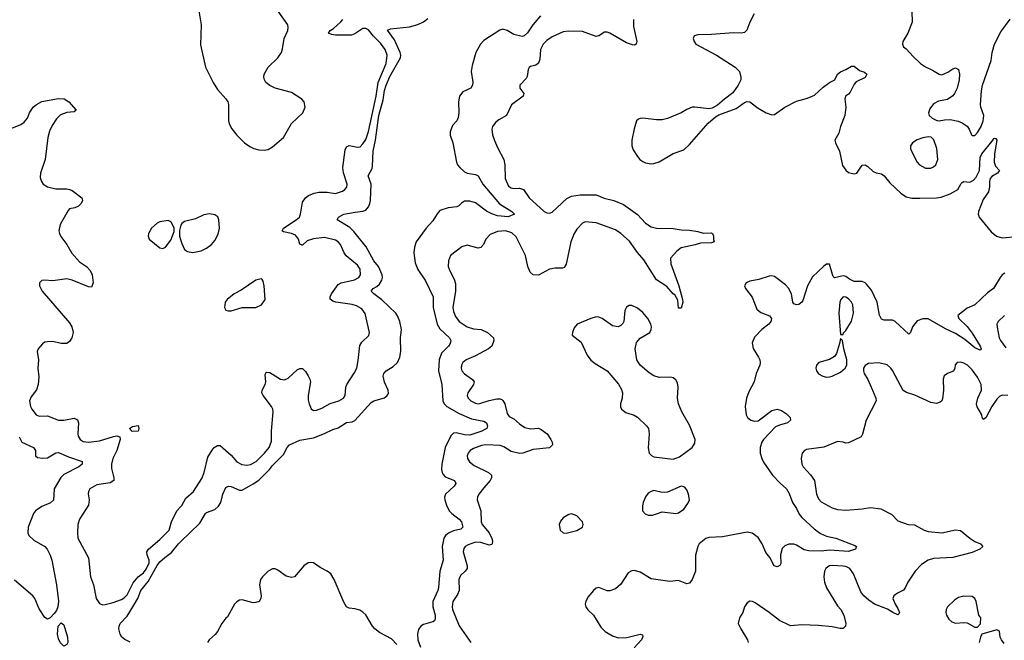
# Model space of a CAD drawing. Header units: inches. Extents: x 1839270 to 1929235, y 762242 to 910350.
# Tile 302 of 362: x 1878827 to 1886005, y 881626 to 886148. Entities that reach past the tile are written whole.
import ezdxf

# ---------------------------------------------------------------- set-up
doc = ezdxf.new("R2010")
doc.units = ezdxf.units.IN
doc.header["$MEASUREMENT"] = 0
doc.layers.add('B8878', color=7, linetype='Continuous')
doc.layers.add('B8888', color=7, linetype='Continuous')

msp = doc.modelspace()

# ---------------------------------------------------------------- linework, layer by layer
at = {"layer": 'B8878', "color": 5}
for points, elevation in [([(1878710, 885333.7), (1878835.1, 885384.9), (1878859.5, 885400.5), (1878885.2, 885430), (1878898, 885470), (1878925.6, 885510), (1878950, 885530.3), (1878990, 885552.4), (1879110, 885572.7), (1879151.2, 885571.2), (1879186, 885550), (1879238.8, 885490), (1879224, 885476), (1879170, 885472.6), (1879126.1, 885453.9), (1879095.3, 885424.7), (1879063.4, 885376.6), (1879044.9, 885335.1), (1879032.2, 885290), (1879013.4, 885130), (1878978.3, 885030), (1878977.5, 884997.5), (1878986, 884970), (1878998.7, 884950), (1879029.3, 884929.3), (1879090, 884915.2), (1879170, 884916.5), (1879190, 884912), (1879210, 884903.2), (1879281.1, 884850), (1879285.2, 884830), (1879274.7, 884810), (1879255.8, 884790), (1879230, 884776.8), (1879190.2, 884769.8), (1879181.2, 884758.8), (1879123, 884657), (1879112.7, 884610), (1879116.5, 884590), (1879128.1, 884568.1), (1879171.1, 884510), (1879206.7, 884446.7), (1879263.4, 884383.4), (1879314.9, 884350), (1879341.4, 884321.4), (1879356.1, 884290), (1879362.4, 884230), (1879350, 884199), (1879330, 884200.9), (1879210, 884251.1), (1879170, 884259.7), (1879070, 884246.2), (1879008.9, 884251.1), (1878990, 884247), (1878973, 884230), (1878972.4, 884210), (1878990.3, 884170), (1879190, 883939.5), (1879207.7, 883910), (1879217.3, 883870), (1879208.4, 883830), (1879190, 883803.7), (1879170.8, 883790), (1879130.2, 883789.8), (1879070, 883802.3), (1879030, 883802), (1879010, 883797.4), (1878993.1, 883786.9), (1878962.4, 883750), (1878955.8, 883730), (1878964.2, 883670), (1878959.6, 883610), (1878966, 883546), (1878962.6, 883490), (1878949.4, 883450.6), (1878910, 883400.5), (1878899.2, 883370), (1878906.2, 883330), (1878916.1, 883310), (1878947.2, 883270), (1878970, 883259), (1879030, 883262.2), (1879110, 883229.2), (1879150, 883229.3), (1879223.8, 883243.8), (1879250, 883232.7), (1879255, 883210), (1879251.2, 883131.2), (1879254.7, 883114.7), (1879268.7, 883088.7), (1879290, 883074.9), (1879330, 883070.2), (1879410, 883079.5), (1879512.2, 883112.2), (1879535.8, 883115.8), (1879557.3, 883110), (1879560.3, 883090), (1879536.3, 883010), (1879506.9, 882950), (1879496.6, 882910), (1879497.4, 882877.4), (1879513.2, 882810), (1879512.9, 882790), (1879486.4, 882773.6), (1879390, 882758.9), (1879339.1, 882730), (1879328, 882710), (1879326.2, 882693.8), (1879333.4, 882650), (1879329, 882610), (1879263.7, 882510), (1879250.3, 882469.7), (1879248.1, 882410), (1879252.4, 882370), (1879328, 882228), (1879342.8, 882090), (1879364.7, 882030), (1879385.7, 881930), (1879410, 881893.4), (1879430, 881885.5), (1879450, 881888), (1879510, 881902.3), (1879570, 881923.8), (1879590, 881935.9), (1879610, 881958.6), (1879653.8, 882046.2), (1879691.4, 882088.6), (1879730, 882117.4), (1879750, 882143.9), (1879770.3, 882190), (1879770.7, 882210.7), (1879756.2, 882250), (1879755, 882270), (1879765.2, 882290), (1879850, 882359.7), (1879917, 882430), (1879934.5, 882490), (1879972.5, 882570), (1880000, 882598.7)], 580), ([(1880000, 884641.7), (1879993.1, 884613.1), (1879992.7, 884570), (1880000, 884547.6)], 620), ([(1878823.2, 883110), (1878843.6, 883070), (1878928.4, 883030), (1878942, 883010), (1878943.8, 882970), (1878957.1, 882957.1), (1878992.8, 882952.8), (1879030, 882955.8), (1879090, 882993.4), (1879110, 882994.9), (1879182.9, 882962.9), (1879283.8, 882930), (1879282, 882910), (1879259.7, 882890), (1879150, 882834.7), (1879128.5, 882811.5), (1879078.2, 882730), (1879072.7, 882647.3), (1879052.5, 882627.5), (1878990, 882600.4), (1878943.7, 882570), (1878927.7, 882550), (1878888.8, 882450), (1878887, 882410), (1878894.9, 882390), (1878930, 882355.5), (1879010.5, 882310), (1879028.2, 882290), (1879050, 882246), (1879061.1, 882210), (1879094.6, 882030), (1879111, 881911), (1879104.4, 881870), (1879095.6, 881844.4), (1879078.6, 881821.4), (1879050, 881789.5), (1879030, 881780.9), (1879010, 881793.2), (1878970, 881856.2), (1878938.7, 881930), (1878924.2, 881950), (1878790, 882063.9)], 560), ([(1879633.6, 881613.6), (1879593.2, 881633.2), (1879571.3, 881650), (1879560.2, 881670), (1879549.4, 881710), (1879551.6, 881730), (1879560.5, 881750), (1879610, 881803.2), (1879630, 881833.1), (1879688.7, 881930), (1879710.4, 881990), (1879764.3, 882055.7), (1879830, 882171.9), (1879850, 882198.8), (1879884.8, 882230), (1879934.9, 882265.1), (1879986, 882330), (1880000, 882343.7)], 560)]:
    msp.add_lwpolyline(points, dxfattribs=dict(at, elevation=elevation))
for points, elevation in [([(1879910, 884684.4), (1879850, 884675.4), (1879830, 884666.6), (1879788.7, 884630), (1879766.4, 884590), (1879763.8, 884570), (1879770.7, 884550), (1879850, 884484.9), (1879870, 884482), (1879890, 884490.7), (1879930, 884541.6), (1879954, 884606), (1879953, 884630), (1879934.8, 884670), (1879930, 884676.4)], 620), ([(1879648.4, 883148.4), (1879627, 883170), (1879650, 883183), (1879690.3, 883190.3), (1879697.1, 883170), (1879690, 883149.7)], 580), ([(1879150, 881584), (1879122.7, 881610), (1879110, 881638), (1879102.9, 881670), (1879107.3, 881730), (1879130, 881754), (1879150, 881738), (1879177.1, 881650), (1879177.3, 881610), (1879170, 881595.3)], 560)]:
    msp.add_lwpolyline(points, close=True, dxfattribs=dict(at, elevation=elevation))
at = {"layer": 'B8888', "color": 5}
for points, elevation in [([(1880130, 886226), (1880150.6, 886110), (1880144.8, 885964.8), (1880182.9, 885802.9), (1880238.7, 885690), (1880270, 885639.1), (1880331.1, 885571.1), (1880344.2, 885550), (1880350.3, 885529.7), (1880350.5, 885410.5), (1880354, 885390), (1880372.8, 885352.8), (1880410, 885306.8), (1880466.8, 885250), (1880504, 885224), (1880534.8, 885210), (1880570, 885200.8), (1880610, 885197.3), (1880637.7, 885202.3), (1880670, 885221.1), (1880749.7, 885290.3), (1880810, 885390.7), (1880892.3, 885470), (1880907.3, 885510), (1880902, 885550), (1880883.7, 885570), (1880810, 885616.9), (1880690, 885649.7), (1880650, 885667.4), (1880622.3, 885690), (1880610.9, 885710), (1880607.6, 885730), (1880609.8, 885750), (1880638.6, 885801.4), (1880710, 885871.3), (1880736.2, 885910), (1880744.3, 885935.7), (1880755.3, 886010), (1880781.8, 886070), (1880785.7, 886090), (1880781.6, 886110), (1880712, 886210)], 620), ([(1885330.5, 886210), (1885333, 886130), (1885302.4, 886050), (1885265.5, 885990), (1885262, 885970), (1885270.8, 885950), (1885290, 885936.3), (1885339.9, 885879.9), (1885393.4, 885830), (1885430, 885804.2), (1885481.4, 885781.4), (1885530, 885750.4), (1885550, 885745.5), (1885594, 885766), (1885630, 885790.7), (1885650, 885797.3), (1885670, 885784.7), (1885679.1, 885750), (1885677.1, 885710), (1885661.6, 885650), (1885642, 885610), (1885630, 885593.2), (1885590, 885566), (1885524.5, 885555.5), (1885490, 885535.3), (1885462, 885498), (1885452, 885470), (1885458, 885450), (1885478, 885430), (1885513.7, 885413.7), (1885530, 885410.7), (1885570, 885419.3), (1885610, 885421.1), (1885668.2, 885408.2), (1885697.2, 885397.2), (1885733.1, 885373.1), (1885749.3, 885349.3), (1885766.3, 885310), (1885770, 885305.3), (1885783.8, 885303.8), (1885790, 885303.6), (1885810, 885326.3), (1885835.2, 885370), (1885851.7, 885411.7), (1885855.9, 885450), (1885834.5, 885510), (1885832.1, 885530), (1885837.7, 885630), (1885846, 885670), (1885908.4, 885850), (1885915.9, 885910), (1885932.3, 885970), (1885980.8, 886059.2), (1886048.8, 886151.2)], 640), ([(1880000, 882343.7), (1880139.9, 882480.1), (1880182.3, 882550), (1880190, 882556.9), (1880250, 882580.3), (1880277.3, 882602.7), (1880294.2, 882630), (1880307.6, 882690), (1880330, 882740.4), (1880350, 882748.9), (1880370, 882747.1), (1880430, 882719.5), (1880450, 882721.3), (1880530, 882766.8), (1880570, 882792.7), (1880648, 882870), (1880670, 882900.9), (1880750, 882981.2), (1880776.3, 883030), (1880794.2, 883050), (1880870, 883084.1), (1880970, 883101), (1881050, 883132.1), (1881110, 883162.6), (1881150, 883174.4), (1881210, 883214.2), (1881250, 883219.1), (1881270, 883228.1), (1881390, 883358.9), (1881410, 883371.6), (1881485.9, 883394.1), (1881507, 883410), (1881515.2, 883424.8), (1881514.7, 883450), (1881487.3, 883507.3), (1881476.5, 883550), (1881482.4, 883570), (1881498, 883590), (1881550, 883621.3), (1881581.5, 883650), (1881598.4, 883690), (1881605.3, 883730), (1881603, 883830), (1881610.5, 883890), (1881599.6, 883950), (1881582.6, 883990), (1881568.2, 884010), (1881467.8, 884107.8), (1881408.2, 884150), (1881389.7, 884170), (1881403, 884190), (1881430, 884203.8), (1881450, 884220.9), (1881467.5, 884250), (1881471.6, 884270), (1881469.3, 884290), (1881443.6, 884350), (1881408.7, 884390), (1881352.1, 884492.1), (1881264.3, 884604.3), (1881233.3, 884633.3), (1881142.7, 884690), (1881152.3, 884710), (1881190, 884730.3), (1881273.5, 884746.5), (1881330, 884752), (1881350, 884761.2), (1881370, 884784.6), (1881380.5, 884810), (1881384.9, 884830), (1881389.9, 884949.9), (1881368.8, 885010), (1881396.3, 885063.7), (1881400, 885080), (1881404.7, 885190), (1881421.5, 885270), (1881444.8, 885450), (1881476.3, 885563.7), (1881487.2, 885632.8), (1881498.1, 885670), (1881525.5, 885734.5), (1881604, 885870), (1881605.8, 885890), (1881601.3, 885910), (1881560.2, 886000.2), (1881508.4, 886071.6), (1881530, 886080.4), (1881670, 886095), (1881730, 886111.9), (1881770, 886133), (1881802.8, 886157.2)], 560), ([(1880000, 882598.7), (1880010.4, 882609.6), (1880038.8, 882661.2), (1880094, 882710), (1880154.6, 882805.4), (1880171.2, 882848.8), (1880198.5, 882961.5), (1880230, 883012.4), (1880246, 883030), (1880270, 883045.3), (1880290, 883044.9), (1880370, 882975.3), (1880410, 882926), (1880446.8, 882906.8), (1880483.5, 882903.5), (1880510, 882907.7), (1880551.2, 882928.8), (1880613.2, 882990), (1880645.5, 883030), (1880662.2, 883077.8), (1880663.4, 883150), (1880676, 883290), (1880673.1, 883310), (1880663.4, 883330), (1880601.6, 883410), (1880591.5, 883430), (1880596, 883450), (1880617.8, 883490), (1880621.4, 883510), (1880617.6, 883562.4), (1880623.4, 883576.6), (1880630, 883580.8), (1880650, 883577.4), (1880727.9, 883527.9), (1880757, 883523), (1880784.5, 883535.5), (1880850, 883597.3), (1880870, 883606), (1880890, 883606.4), (1880910, 883586), (1880930, 883554), (1880942.8, 883530), (1880947.2, 883510), (1880929.4, 883410.6), (1880930, 883378), (1880936.9, 883350), (1880953.3, 883313.3), (1880970, 883301.6), (1880990, 883302.4), (1881030, 883318.3), (1881090, 883352.8), (1881153.2, 883370), (1881187.3, 883390), (1881198.9, 883410), (1881206, 883470), (1881213.1, 883490), (1881266.6, 883573.4), (1881284.8, 883610), (1881296, 883664), (1881306.6, 883773.4), (1881321.8, 883798.2), (1881372.7, 883847.3), (1881378.4, 883870), (1881347, 884007), (1881321.3, 884041.3), (1881283.5, 884063.5), (1881250, 884073.5), (1881132.3, 884090), (1881110, 884096.8), (1881091, 884111), (1881091.8, 884130), (1881100.7, 884150), (1881150, 884218.5), (1881170, 884230.1), (1881267.7, 884252.3), (1881299.8, 884270), (1881310.7, 884290), (1881309.8, 884330), (1881290, 884359.7), (1881208.1, 884428.1), (1881193.3, 884450), (1881166.1, 884510), (1881150, 884529.8), (1881130, 884542.2), (1881050, 884561.1), (1880970, 884552.1), (1880923.6, 884536.4), (1880890, 884505.1), (1880885.7, 884505.7), (1880870, 884512.3), (1880860.2, 884550), (1880838, 884578), (1880810, 884591.1), (1880750, 884602.6), (1880740.5, 884610), (1880749.7, 884630), (1880843.5, 884690), (1880866.8, 884710), (1880875.6, 884730), (1880890, 884819.1), (1880910, 884850.4), (1880931.7, 884868.3), (1880974.8, 884885.2), (1881009.2, 884890.8), (1881070, 884890.7), (1881130, 884882), (1881180.6, 884899.4), (1881197.7, 884910), (1881211.8, 884928.2), (1881215, 884950), (1881188.1, 885031.9), (1881182, 885070), (1881200.5, 885199.5), (1881210, 885221.6), (1881228.8, 885231.2), (1881290, 885218.3), (1881310, 885222.6), (1881330, 885243.1), (1881350, 885275.5), (1881370, 885333.4), (1881425.8, 885590), (1881441.7, 885690), (1881498.9, 885830), (1881506.7, 885890), (1881490.9, 885930.9), (1881457.9, 885977.9), (1881407.6, 886027.6), (1881370, 886074.9), (1881350, 886084.9), (1881330, 886082.7), (1881270, 886044.8), (1881245.3, 886034.7), (1881130, 886035), (1881099.6, 886039.6), (1881078, 886050), (1881089.7, 886070), (1881115.7, 886084.3), (1881168, 886132), (1881183.2, 886150)], 580), ([(1882623.4, 886176.6), (1882568.7, 886110), (1882530, 886053.2), (1882504.7, 886030), (1882490, 886024.5), (1882430, 886040.9), (1882381, 886070), (1882350, 886078.1), (1882328, 886072), (1882210, 885996.8), (1882186.7, 885970), (1882153.7, 885910), (1882125.5, 885814.5), (1882117.8, 885770), (1882130, 885692), (1882128.4, 885670), (1882116.3, 885650), (1882058.5, 885621.5), (1882033.8, 885590), (1882026, 885550), (1882029.1, 885470), (1882024.9, 885435.1), (1882013.7, 885410), (1881982.8, 885377.2), (1881965.8, 885330), (1881966.2, 885306.2), (1881984.9, 885250), (1882011.4, 885110), (1882019, 885090), (1882034.9, 885070), (1882070, 885040.2), (1882090, 885031), (1882150, 885019), (1882170.1, 885010.1), (1882203, 884950), (1882325.7, 884805.7), (1882414, 884750), (1882434.8, 884730), (1882387.8, 884712.2), (1882310, 884719.6), (1882270, 884733.1), (1882230, 884753.5), (1882150, 884813.6), (1882110, 884825.3), (1882070, 884825.1), (1882048.2, 884811.8), (1882028.9, 884791.1), (1882015.1, 884784.9), (1881950, 884776.8), (1881890, 884756.8), (1881870, 884733.1), (1881838.3, 884681.7), (1881790, 884629.7), (1881717.7, 884530), (1881706.3, 884490), (1881701.5, 884450), (1881710, 884377), (1881730, 884329.1), (1881785.5, 884245.5), (1881841.3, 884130), (1881840.7, 884050), (1881870.1, 883930), (1881890, 883896.9), (1881961.3, 883830), (1881970.2, 883810), (1881965.5, 883790), (1881952.9, 883770), (1881902.5, 883717.5), (1881885.4, 883670), (1881880.9, 883590), (1881905.4, 883490), (1881910.9, 883370), (1881920.6, 883350), (1881940.2, 883330), (1882030, 883278.1), (1882120.5, 883240.5), (1882210, 883222.2), (1882230.2, 883210), (1882238.3, 883190), (1882232.4, 883170), (1882218.2, 883161.8), (1882195.5, 883150), (1882110, 883122.1), (1882070, 883123.9), (1882010, 883138.3), (1881990, 883135.8), (1881970, 883115.3), (1881929.3, 883030.7), (1881903.5, 882910), (1881902.2, 882870), (1881907.5, 882850), (1881914.6, 882834.6), (1881930, 882818), (1881997.6, 882790), (1882006.3, 882770), (1881995.8, 882750), (1881932.3, 882690), (1881925, 882670), (1881925.4, 882650), (1881938.2, 882610), (1881958.5, 882570), (1881977.2, 882550), (1882031.4, 882510), (1882048.9, 882490), (1882058, 882450), (1882044.2, 882435.8), (1881990, 882423.7), (1881952.3, 882407.7), (1881930.6, 882389.4), (1881919.8, 882370), (1881906.9, 882310), (1881913.6, 882210), (1881890.6, 882129.4), (1881880.6, 882010), (1881876.3, 881990), (1881839.4, 881910), (1881840.1, 881870), (1881857.1, 881810), (1881857.1, 881782.9), (1881851.8, 881768.2), (1881840, 881760), (1881770, 881740.4), (1881751, 881729), (1881735.1, 881704.9), (1881727.5, 881672.5), (1881729.6, 881630), (1881750, 881575.4)], 560), ([(1883300.9, 886150), (1883302.6, 886097.4), (1883326, 885990), (1883320.5, 885970), (1883310, 885963), (1883295.8, 885964.2), (1883250, 885979.5), (1883130, 886050.6), (1883110, 886058.2), (1883090, 886056.8), (1883050, 886030.9), (1883030, 886026.6), (1882930, 886062.4), (1882830, 886065.4), (1882790, 886058.9), (1882710, 886023.5), (1882670, 885996.2), (1882644.6, 885970), (1882623.2, 885930), (1882619.7, 885860.3), (1882610, 885831.3), (1882590, 885816.8), (1882552.1, 885807.9), (1882541.3, 885798.7), (1882533.9, 885786.1), (1882526.6, 885733.4), (1882520.4, 885719.6), (1882472.7, 885670), (1882472.7, 885650), (1882502.4, 885610), (1882497.6, 885590), (1882413.2, 885526.8), (1882374.9, 885450), (1882320.9, 885419.1), (1882298.8, 885401.2), (1882274.3, 885370), (1882269.1, 885350), (1882274.9, 885310), (1882288.5, 885268.5), (1882310, 885216.3), (1882356.1, 885130), (1882364.7, 885090), (1882366, 884990), (1882390, 884935.5), (1882410, 884922), (1882430, 884918), (1882470, 884919.5), (1882499.1, 884910), (1882540.8, 884850), (1882650.5, 884750), (1882670, 884740.3), (1882690, 884737.3), (1882710, 884745.8), (1882815.7, 884844.3), (1882850, 884863.3), (1882912.9, 884872.9), (1883030, 884872.8), (1883087.3, 884847.3), (1883158, 884830), (1883230, 884801.4), (1883330, 884727.7), (1883390, 884664.4), (1883430, 884639.6), (1883470, 884628.9), (1883590, 884626.7), (1883650, 884616.4), (1883710, 884613.7), (1883770, 884604.9), (1883810, 884593.4), (1883870, 884596), (1883878, 884590), (1883886, 884570), (1883885.4, 884545.4), (1883891, 884529), (1883870, 884522), (1883790, 884520.9), (1883752.4, 884507.6), (1883650, 884486.2), (1883617.8, 884462.2), (1883572.2, 884410), (1883573.4, 884370), (1883631.3, 884210), (1883658.4, 884110), (1883660.5, 884090), (1883650, 884046), (1883630, 884046), (1883625.2, 884105.2), (1883602.5, 884142.5), (1883590, 884151.1), (1883544.6, 884204.6), (1883470, 884252.2), (1883378.1, 884398.1), (1883330, 884451.8), (1883273.7, 884533.7), (1883209.7, 884590), (1883170, 884618.2), (1883030, 884667.6), (1882950, 884675.8), (1882930, 884665.1), (1882890, 884622.6), (1882870, 884589.6), (1882843.9, 884530), (1882812.2, 884367.8), (1882797, 884343), (1882783.2, 884336.8), (1882730, 884337.4), (1882690, 884330.4), (1882610, 884286), (1882570, 884288.7), (1882548.6, 884308.6), (1882531.3, 884350), (1882515.7, 884430), (1882447.2, 884567.2), (1882415.6, 884595.6), (1882370, 884609.8), (1882310, 884604.4), (1882258, 884582), (1882226, 884550), (1882208.5, 884510), (1882190, 884487.8), (1882170, 884483), (1882090, 884505.1), (1882050, 884492.8), (1881968, 884430), (1881952.4, 884390), (1881952, 884350), (1881958, 884330), (1881996.1, 884250), (1882003.7, 884223.7), (1882005, 884170), (1881984.8, 884050), (1881990, 884022), (1882005.2, 883985.2), (1882031.8, 883950), (1882090, 883910.2), (1882135.3, 883895.3), (1882190.6, 883890), (1882237.4, 883870), (1882280.3, 883830), (1882284.6, 883810), (1882268.9, 883770), (1882245.2, 883750), (1882150, 883699.1), (1882083.1, 883670), (1882057.6, 883650), (1882047.2, 883630), (1882044.9, 883610), (1882050.6, 883590), (1882070, 883568.2), (1882127.2, 883527.2), (1882140.5, 883510), (1882134.9, 883490), (1882093.7, 883430), (1882088.8, 883410), (1882095.8, 883390), (1882117.1, 883370), (1882150, 883353.8), (1882170, 883350.2), (1882190, 883353), (1882250, 883374.7), (1882306.6, 883386.6), (1882330, 883386.7), (1882341.2, 883381.2), (1882350, 883374), (1882363.2, 883350), (1882380, 883280), (1882396.4, 883256.4), (1882430, 883240.2), (1882470, 883203.2), (1882510, 883177.5), (1882550, 883167.6), (1882610, 883170.9), (1882630, 883161.1), (1882671.6, 883130), (1882698.4, 883090), (1882708, 883070), (1882710.6, 883050), (1882690.3, 883029.7), (1882570, 883017), (1882494.9, 882990), (1882470, 882986.6), (1882410, 883001.6), (1882355.7, 883035.7), (1882330, 883046.2), (1882226, 883050), (1882194.8, 883045.2), (1882135.6, 883024.4), (1882111.7, 883010), (1882095.8, 882990), (1882089.1, 882970), (1882091.3, 882951.3), (1882106.4, 882926.4), (1882140.5, 882900.5), (1882244.9, 882850), (1882266.4, 882830), (1882267, 882810), (1882258, 882790), (1882210, 882737.7), (1882175.2, 882690), (1882163.6, 882670), (1882162.2, 882650), (1882188.6, 882570), (1882191.7, 882490), (1882199.8, 882470), (1882250.8, 882410), (1882270, 882368), (1882274.6, 882350), (1882272.8, 882330), (1882270, 882325.3), (1882250, 882320.6), (1882190, 882339.6), (1882150, 882340.9), (1882096.9, 882323.1), (1882074.3, 882310), (1882064.5, 882295.5), (1882060.6, 882270), (1882090.1, 882170.1), (1882088.6, 882150), (1882075.4, 882130), (1882041.5, 882098.5), (1882027.5, 882070), (1882030.8, 881990), (1882019, 881961), (1881985.4, 881910), (1881980.1, 881870), (1881983.5, 881850), (1882031.1, 881731.1), (1882116.1, 881610)], 580), ([(1884181.1, 886190), (1884149.4, 886130), (1884127.3, 886072.7), (1884110, 886055.4), (1884089.3, 886050.7), (1884030, 886052.2), (1883870, 886039.8), (1883770, 886038.7), (1883744, 886030), (1883738, 886010), (1883743, 885990), (1883757.3, 885970), (1883907.7, 885890), (1884043, 885803), (1884074.4, 885770), (1884084.9, 885730), (1884083.7, 885710), (1884064.2, 885670), (1884025.8, 885614.2), (1883966, 885570), (1883914.9, 885525.1), (1883876, 885504), (1883850, 885499.7), (1883750, 885511.5), (1883730, 885509.6), (1883690, 885493), (1883650.2, 885469.8), (1883550, 885428.3), (1883510, 885418.5), (1883470, 885417.7), (1883370, 885429.5), (1883350, 885429.3), (1883337.5, 885422.5), (1883324.9, 885410), (1883307.4, 885352.6), (1883288.8, 885270), (1883288.7, 885230), (1883300.5, 885200.5), (1883330, 885150.6), (1883348.2, 885130), (1883370, 885115.3), (1883390, 885105.2), (1883430, 885098.5), (1883450, 885099.6), (1883490, 885111.4), (1883590, 885173.1), (1883670, 885200.3), (1883710, 885238.7), (1883845.3, 885394.7), (1883899.5, 885440.5), (1883924.8, 885455.2), (1884050, 885500.3), (1884110, 885543.8), (1884130, 885552.7), (1884150.3, 885550.3), (1884210, 885503.1), (1884270, 885468.4), (1884310, 885455.8), (1884330, 885458.4), (1884406, 885510), (1884490, 885554.4), (1884570, 885577.2), (1884621, 885599), (1884683.6, 885656.4), (1884730, 885690.2), (1884769.3, 885710), (1884789.7, 885750.3), (1884810, 885768.4), (1884850, 885784.2), (1884890, 885808.7), (1884910, 885810.2), (1884950, 885777.6), (1884985.5, 885765.5), (1885002.8, 885750), (1884990, 885727), (1884924.2, 885695.8), (1884910, 885677.2), (1884880.7, 885619.3), (1884870, 885605.1), (1884847.7, 885590), (1884841.6, 885570), (1884848.9, 885510), (1884842.3, 885450), (1884810.3, 885370), (1884798, 885322), (1884770.5, 885270), (1884774.9, 885250), (1884803.6, 885190), (1884826.4, 885086.4), (1884850, 885050.6), (1884870, 885035.5), (1884910, 885023.8), (1884929.6, 885030.4), (1884970, 885087.7), (1884990, 885090.4), (1885010, 885079.5), (1885050, 885042.6), (1885070, 885033.4), (1885110, 885024.4), (1885130, 885010.4), (1885170, 884958.4), (1885250, 884883.1), (1885290, 884856.5), (1885330, 884848.2), (1885390, 884846.7), (1885509.8, 884850.2), (1885544.2, 884855.8), (1885610, 884879), (1885667, 884910), (1885690, 884955.5), (1885697.7, 884962.3), (1885710, 884968.7), (1885754.5, 884965.5), (1885780.1, 884979.9), (1885799.8, 885000.2), (1885823.9, 885050), (1885830, 885144.7), (1885840.4, 885170), (1885917.6, 885262.4), (1885930, 885284), (1885943.6, 885283.6), (1885950.2, 885270.2), (1885934, 885170), (1885931.6, 885110), (1885941.8, 885081.8), (1885970.4, 885050), (1885956.3, 885030), (1885914.4, 885005.6), (1885902, 884990), (1885895.8, 884970), (1885896.1, 884930), (1885890, 884893.2), (1885850, 884837.6), (1885816.5, 884750), (1885814.9, 884730), (1885822.3, 884710), (1885910, 884603), (1885947.7, 884570), (1885990, 884559.6), (1886150, 884574.4)], 620), ([(1880000, 884547.6), (1880010, 884517.1), (1880030, 884474.4), (1880050, 884458.7), (1880090, 884452.7), (1880150, 884463), (1880190, 884483), (1880224.5, 884510), (1880250, 884540.5), (1880275.4, 884584.6), (1880283.1, 884630), (1880279.6, 884690), (1880271.5, 884711.5), (1880250, 884726.6), (1880210, 884732.6), (1880170, 884725.1), (1880110, 884696.9), (1880030, 884678), (1880010, 884663.5), (1880002, 884650), (1880000, 884641.7)], 620), ([(1886010, 884302.3), (1885990, 884288.8), (1885973.7, 884270), (1885925.8, 884190), (1885881.6, 884158.4), (1885790, 884071.3), (1885734.1, 884045.9), (1885667.3, 883992.7), (1885673.1, 883970), (1885733.5, 883913.5), (1885770, 883864.5), (1885828.9, 883770), (1885836.1, 883750), (1885830, 883740.5), (1885790, 883758.4), (1885718.1, 883818.1), (1885650, 883862.1), (1885576.4, 883896.4), (1885450, 883968.2), (1885410, 883969.6), (1885370, 883953.6), (1885335.3, 883910), (1885320.7, 883870), (1885310, 883857.2), (1885209.8, 883949.8), (1885190, 883958.9), (1885130, 883959.7), (1885110, 883965.1), (1885094.4, 883994.4), (1885077.3, 884090), (1885036.4, 884176.4), (1885001.1, 884221.1), (1884990, 884231.9), (1884970, 884239.9), (1884910, 884240.9), (1884876.5, 884256.5), (1884850, 884277.2), (1884830, 884281.8), (1884767.8, 884267.8), (1884757.3, 884277.2), (1884751.5, 884291.5), (1884730, 884366.6), (1884710, 884366.3), (1884690, 884352.6), (1884606.1, 884273.9), (1884571.3, 884210), (1884536.7, 884103.3), (1884529.3, 884090.7), (1884506.8, 884073.2), (1884490, 884069.7), (1884470, 884077.6), (1884463.8, 884090), (1884454.8, 884150), (1884432.6, 884192.6), (1884410, 884216.2), (1884330, 884277.2), (1884310, 884282.3), (1884290, 884278.7), (1884215.3, 884255.3), (1884150, 884242), (1884123, 884230), (1884112.2, 884210), (1884119.5, 884190), (1884167.3, 884127.3), (1884199.9, 884039.9), (1884230, 884014.6), (1884293, 883990), (1884308.4, 883970), (1884304.2, 883950), (1884288.8, 883930), (1884237.4, 883890), (1884184.4, 883835.6), (1884165.9, 883794.1), (1884173.5, 883753.5), (1884212.9, 883690), (1884222.3, 883670), (1884225.2, 883650), (1884222.7, 883630), (1884197.3, 883570), (1884181.7, 883510), (1884143.5, 883436.5), (1884125.2, 883390), (1884116.5, 883330), (1884124, 883270), (1884133.7, 883250), (1884156.3, 883230), (1884183.4, 883223.4), (1884210, 883226.2), (1884310, 883301.8), (1884350, 883311.4), (1884381, 883301), (1884416.4, 883276.4), (1884443, 883250), (1884446, 883230), (1884425.5, 883210), (1884365, 883195), (1884337.9, 883182.1), (1884249.2, 883090), (1884236.5, 883070), (1884225.5, 883030), (1884225.5, 882990), (1884237.5, 882950), (1884250, 882923.7), (1884315.2, 882830), (1884370, 882772.3), (1884418.3, 882730), (1884436.6, 882696.6), (1884460.7, 882630), (1884490, 882586.7), (1884510, 882545.3), (1884530, 882520.8), (1884618.6, 882438.6), (1884665, 882405), (1884710, 882386), (1884776.3, 882370), (1884916, 882316), (1884926.8, 882310), (1884920.7, 882290), (1884870, 882272.3), (1884730, 882283.1), (1884670, 882276.9), (1884579.1, 882279.1), (1884545.2, 882285.2), (1884490, 882319.7), (1884470, 882326.9), (1884433.3, 882326.7), (1884404.9, 882315.1), (1884385.4, 882294.6), (1884373.7, 882250), (1884374.9, 882185.1), (1884368.5, 882171.5), (1884350, 882160.7), (1884327.8, 882170), (1884296.3, 882230), (1884266.8, 882266.8), (1884238.8, 882330), (1884210, 882374.3), (1884166.2, 882406.2), (1884130, 882413.6), (1883950, 882379.7), (1883850, 882374.5), (1883830, 882369.3), (1883781, 882330), (1883771, 882310), (1883753.4, 882246.6), (1883753.4, 882130), (1883730.4, 882070), (1883710, 882043.7), (1883690, 882037), (1883630, 882061.6), (1883565.8, 882054.2), (1883430, 882074), (1883350, 882124), (1883310, 882134.3), (1883290, 882133.3), (1883263, 882117), (1883210, 882035.1), (1883170, 882000.7), (1883130, 881986), (1883110, 881986), (1883050, 882011.5), (1883030, 882005.6), (1883010, 881989.6), (1882970, 881940.5), (1882954, 881910), (1882950.3, 881890), (1882953.7, 881870), (1882968.1, 881848.1), (1883010.5, 881810), (1883063, 881723), (1883095.5, 881690), (1883150, 881659), (1883190, 881645.4), (1883254, 881646), (1883350.4, 881670.4), (1883366.4, 881666.4), (1883370, 881654), (1883359.3, 881630), (1883307.2, 881572.8)], 620), ([(1886007.4, 883992.6), (1885960.7, 883950), (1885950.6, 883930), (1885952.5, 883907.5), (1885967.9, 883830), (1885977.4, 883810), (1886016.1, 883756.1)], 640), ([(1886029.7, 883409.7), (1885990, 883413.6), (1885970, 883403.6), (1885950, 883382.9), (1885913.7, 883330), (1885870, 883248), (1885850, 883235.3), (1885842.7, 883250), (1885841.2, 883270), (1885807.7, 883327.7), (1885803.1, 883350), (1885810.8, 883390), (1885838.3, 883450), (1885837.1, 883490), (1885810, 883543.6), (1885770, 883598), (1885737.6, 883630), (1885710, 883646.3), (1885687.9, 883652.1), (1885660.7, 883650), (1885647.7, 883632.3), (1885644.4, 883610), (1885633.7, 883586.3), (1885590, 883569.4), (1885567.1, 883552.9), (1885559.3, 883530), (1885561.3, 883450), (1885554.6, 883385.4), (1885548.5, 883371.5), (1885537.7, 883362.3), (1885510, 883351.6), (1885470, 883359.7), (1885351.9, 883411.9), (1885292.3, 883432.3), (1885266.6, 883446.6), (1885190, 883592), (1885176.9, 883610), (1885150, 883632.6), (1885090, 883648.4), (1885016.1, 883643.9), (1884990.4, 883629.6), (1884978.8, 883610), (1884977.3, 883590), (1884983, 883570), (1885010, 883527.3), (1885045.2, 883450), (1885068.2, 883390), (1885070.7, 883370), (1884997.6, 883230), (1884970.6, 883129.4), (1884961, 883110), (1884870, 883064.5), (1884850, 883062), (1884831.1, 883071.1), (1884790, 883074.5), (1884690, 883032.6), (1884564.1, 883015.9), (1884548, 883010), (1884530.4, 882990), (1884523.1, 882950), (1884528.7, 882910), (1884537.6, 882890), (1884593.2, 882833.2), (1884621.3, 882790), (1884636.9, 882690), (1884650, 882656.4), (1884670, 882635.3), (1884750, 882591.5), (1884790, 882579.7), (1884850, 882573.8), (1884970, 882583.6), (1885030, 882594), (1885104.2, 882584.2), (1885184, 882544), (1885230, 882497.1), (1885304.7, 882470), (1885350, 882467), (1885420.5, 882430), (1885450, 882420.2), (1885550, 882410.2), (1885650, 882431.5), (1885686.3, 882426.3), (1885753.7, 882370), (1885790, 882347.1), (1885830.6, 882330), (1885847.7, 882310), (1885827.7, 882290), (1885770, 882266.2), (1885630, 882229.8), (1885490, 882223.4), (1885449, 882211), (1885400.5, 882179.5), (1885355.2, 882130), (1885301.3, 882050), (1885285.7, 882014.3), (1885270, 881992.7), (1885226, 881970), (1885198.8, 881950), (1885193.4, 881930), (1885210.4, 881890), (1885230, 881859.1), (1885240.3, 881830), (1885238.9, 881821.1), (1885230, 881812.3), (1885191.8, 881830), (1885154.6, 881854.5), (1885058.7, 881890), (1885017.9, 881917.9), (1884981.3, 881950), (1884959, 881979), (1884906.2, 882110), (1884878.3, 882150), (1884850, 882163.5), (1884830, 882166.2), (1884750, 882170.7), (1884730, 882168.5), (1884718, 882162), (1884703.6, 882150), (1884694, 882130), (1884690.2, 882090), (1884694, 882050), (1884708.3, 882008.3), (1884790, 881877.3), (1884812.7, 881850), (1884834, 881810), (1884850.4, 881750), (1884847.7, 881730), (1884830, 881712.3), (1884808.2, 881711.8), (1884750, 881723.5), (1884650, 881735.3), (1884530, 881738.9), (1884450, 881732.8), (1884436.2, 881736.2), (1884366, 881770), (1884292, 881830), (1884190, 881899.5), (1884170, 881909.3), (1884150, 881912.7), (1884130, 881899), (1884110.5, 881869.5), (1884098, 881830), (1884075.3, 881790), (1884066, 881750), (1884083.8, 881710), (1884133, 881630), (1884138, 881610)], 640), ([(1881576.8, 881596.8), (1881537.5, 881637.5), (1881450, 881682.2), (1881416.2, 881710), (1881399, 881730), (1881350, 881811), (1881330, 881832.6), (1881306.5, 881846.5), (1881270, 881856.4), (1881230, 881859.7), (1881210, 881869.6), (1881190, 881904.5), (1881120.9, 882070), (1881094.6, 882110), (1881070, 882129.8), (1881016.6, 882156.6), (1880970, 882189.7), (1880950, 882194), (1880930, 882191.1), (1880898.4, 882170), (1880830.2, 882089.8), (1880810, 882083.5), (1880770, 882092.8), (1880710, 882138.3), (1880690, 882146), (1880670, 882146.2), (1880638.7, 882130), (1880597, 882090), (1880583.6, 882070), (1880574.9, 882030), (1880588.2, 881950), (1880584.9, 881930), (1880573.4, 881910), (1880550, 881901.6), (1880530, 881900.5), (1880450, 881920.5), (1880430, 881918.9), (1880410, 881907.3), (1880394.4, 881890), (1880343.4, 881796.6), (1880330, 881786.6), (1880300.3, 881750), (1880268.8, 881690), (1880252, 881668), (1880209.4, 881630.6), (1880196.1, 881610)], 560), ([(1886003.9, 881603.9), (1885983.7, 881630), (1885975.1, 881650), (1885970, 881694), (1885950, 881702.7), (1885842, 881670), (1885830.7, 881649.3), (1885820.7, 881610)], 660)]:
    msp.add_lwpolyline(points, dxfattribs=dict(at, elevation=elevation))
for points, elevation in [([(1885450, 885295.3), (1885410, 885288), (1885370, 885273.6), (1885336, 885250), (1885322.3, 885230), (1885321.7, 885210), (1885328.9, 885190), (1885368.8, 885110), (1885386.4, 885090), (1885430, 885065.7), (1885470, 885065.3), (1885490, 885074.9), (1885505.1, 885090), (1885521.1, 885130), (1885513.8, 885210), (1885492.4, 885272.4), (1885471.8, 885291.8)], 640), ([(1880590, 884259), (1880578, 884258), (1880550, 884249.5), (1880442.2, 884177.8), (1880390.8, 884150), (1880341, 884110), (1880326, 884090), (1880321, 884050), (1880331.1, 884031.1), (1880346.8, 884026.8), (1880370, 884028), (1880450, 884050.4), (1880549.6, 884050.4), (1880589.5, 884070.5), (1880616, 884110), (1880609.4, 884209.4), (1880602.7, 884242.7), (1880594.8, 884254.8)], 620), ([(1884830.8, 884129.2), (1884814, 884110), (1884806, 884090), (1884799.5, 884010), (1884810, 883854), (1884830, 883854), (1884833.2, 883866.8), (1884850, 883884.7), (1884890, 883951), (1884905.1, 884010), (1884899.6, 884070), (1884891.6, 884090), (1884870, 884114), (1884850, 884126.6)], 640), ([(1883290, 884065.6), (1883270, 884065.1), (1883250, 884054.5), (1883237.6, 884030), (1883230.4, 883950), (1883225.1, 883934.9), (1883210, 883919.5), (1883190.3, 883909.7), (1883150, 883918), (1883074.5, 883970), (1883050, 883979.7), (1883030, 883982), (1882990, 883971.5), (1882890.5, 883929.5), (1882870, 883902), (1882856.3, 883870), (1882854.8, 883850), (1882919.4, 883799.4), (1882964.8, 883704.8), (1882990, 883668.5), (1883022.2, 883642.2), (1883110.2, 883590.2), (1883192, 883492), (1883214, 883454), (1883220.9, 883430), (1883218.3, 883390), (1883208.3, 883348.3), (1883208.2, 883328.2), (1883214, 883310), (1883246.1, 883286.1), (1883306.4, 883266.4), (1883330, 883252.4), (1883395.5, 883190), (1883410.4, 883170), (1883417, 883130), (1883408.5, 883028.5), (1883417.3, 882990), (1883432.4, 882972.4), (1883450, 882963.8), (1883590, 882946), (1883636.6, 882963.4), (1883728.7, 883031.3), (1883750, 883062.8), (1883750.8, 883090), (1883710, 883194.7), (1883654.9, 883290), (1883630.6, 883350), (1883622, 883390), (1883628.1, 883470), (1883622, 883502), (1883610, 883524.2), (1883590, 883538.3), (1883570, 883543.1), (1883490, 883541.8), (1883450, 883552.8), (1883415.5, 883575.5), (1883350.5, 883630.5), (1883325.6, 883670), (1883314.4, 883750), (1883323.8, 883796.2), (1883351.3, 883828.7), (1883421.6, 883870), (1883431.6, 883890), (1883433.3, 883910), (1883427.8, 883930), (1883406.6, 883970), (1883370, 884014.7), (1883330, 884046)], 620), ([(1884810, 883826), (1884804.7, 883790), (1884782.8, 883717.2), (1884766.8, 883693.2), (1884730, 883673.2), (1884652, 883650), (1884636, 883630), (1884631, 883610), (1884636, 883590), (1884650, 883566.8), (1884682, 883550), (1884710, 883544.4), (1884730, 883546.4), (1884750, 883550.5), (1884810, 883580.5), (1884845.2, 883610), (1884857.2, 883630), (1884858, 883670), (1884834, 883750), (1884826, 883810)], 640), ([(1883650, 882749), (1883550, 882705.2), (1883510, 882702.7), (1883450, 882717), (1883430, 882711.8), (1883410, 882698.4), (1883389.3, 882670.7), (1883372.2, 882630), (1883367, 882607), (1883368.5, 882570), (1883387.3, 882547.3), (1883410, 882538), (1883441.2, 882538.8), (1883470, 882547.7), (1883510, 882562.8), (1883610, 882551), (1883630, 882556), (1883670, 882581), (1883697.5, 882622.5), (1883709.2, 882650), (1883702.7, 882690), (1883690, 882722), (1883677.5, 882737.5), (1883670, 882744)], 620), ([(1882850, 882547.3), (1882830, 882542.4), (1882790, 882519.6), (1882770, 882495.1), (1882761.1, 882470), (1882766.7, 882430), (1882789, 882409), (1882810, 882407.2), (1882890, 882426.7), (1882929.3, 882450), (1882936, 882470), (1882929.4, 882490), (1882890, 882533.6)], 620), ([(1885710, 881949.2), (1885670, 881939.3), (1885640.9, 881919.1), (1885590.5, 881869.5), (1885580.7, 881850), (1885579.1, 881830), (1885584, 881810), (1885600.4, 881780.4), (1885621.6, 881761.6), (1885650, 881750.6), (1885710, 881757.3), (1885734, 881754), (1885790, 881722), (1885810, 881722), (1885832.5, 881747.5), (1885833.2, 881790), (1885819, 881810), (1885799, 881910), (1885789, 881930), (1885770, 881945.2)], 660)]:
    msp.add_lwpolyline(points, close=True, dxfattribs=dict(at, elevation=elevation))

doc.saveas('drawing.dxf')
